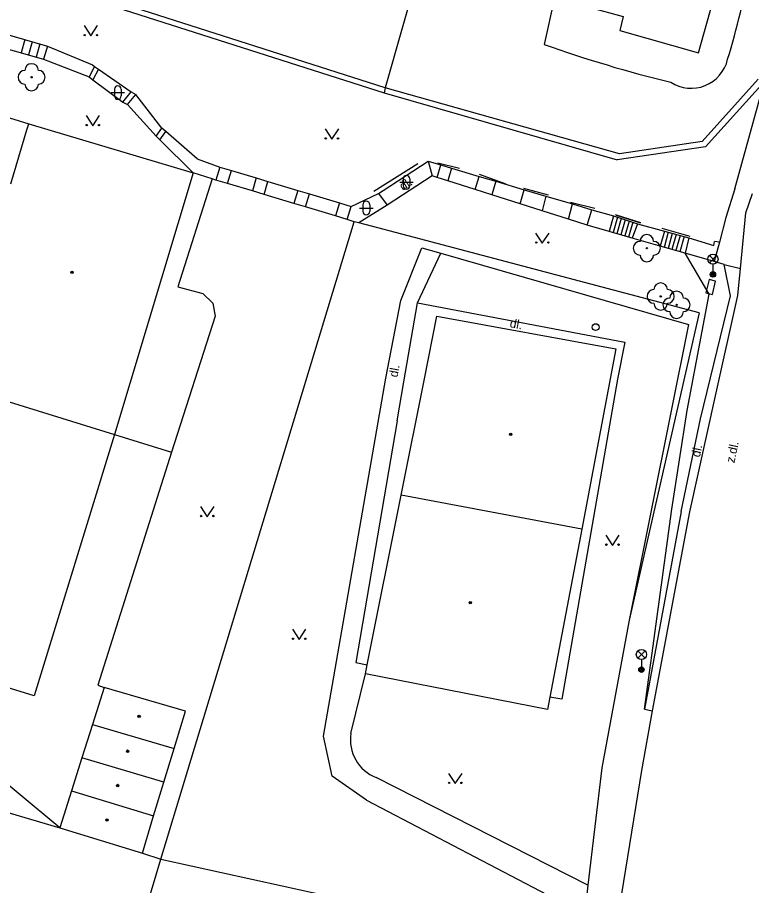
# Model space of a CAD drawing. Extents: x -600391 to -599491, y -1160176 to -1159402.
# Drawn here: x -599942 to -599887.9, y -1159537.3 to -1159473.4 of the extents above; entities that cross this region are included whole.
import ezdxf

# ---------------------------------------------------------------- set-up
doc = ezdxf.new("R2010")
doc.units = 0
for name, color, linetype in [('Level 10', 7, 'Continuous'), ('Level 11', 7, 'Continuous'), ('Level 14', 7, 'Continuous'), ('Level 22', 7, 'Continuous'), ('Level 24', 7, 'Continuous'), ('Level 28', 7, 'Continuous'), ('Level 33', 7, 'Continuous'), ('Level 36', 7, 'Continuous'), ('Level 39', 7, 'Continuous'), ('Level 40', 7, 'Continuous'), ('Level 5', 7, 'Continuous'), ('Level 51', 7, 'Continuous'), ('Level 7', 7, 'Continuous'), ('Level 9', 7, 'Continuous')]:
    doc.layers.add(name, color=color, linetype=linetype)

msp = doc.modelspace()

# ---------------------------------------------------------------- linework, layer by layer
at = {"layer": 'Level 10'}
for points in [[(-599888.37, -1159487.77), (-599887.88, -1159486.35)], [(-599888.96, -1159493.84), (-599888.77, -1159491.87), (-599888.37, -1159487.77)], [(-599892.49, -1159509.79), (-599890.61, -1159501.24), (-599888.96, -1159493.84)], [(-599895.24, -1159524.43), (-599892.49, -1159509.79)]]:
    msp.add_lwpolyline(points, dxfattribs=at)
at = {"layer": 'Level 11'}
for points in [[(-599902.45, -1159471.9), (-599903.22, -1159475.37)], [(-599944.16, -1159474.25), (-599939.82, -1159475.49)], [(-599941.49, -1159475.01), (-599941.76, -1159475.99)], [(-599940.93, -1159475.17), (-599941.21, -1159476.14)], [(-599944.45, -1159475.22), (-599940.1, -1159476.46)], [(-599940.38, -1159475.33), (-599940.65, -1159476.3)], [(-599939.82, -1159475.49), (-599940.1, -1159476.46)], [(-599939.82, -1159475.49), (-599936.5, -1159476.87), (-599936.34, -1159476.98), (-599936.06, -1159477.18), (-599933.64, -1159478.86)], [(-599940.1, -1159476.46), (-599936.75, -1159477.76)], [(-599936.34, -1159476.98), (-599936.75, -1159477.76)], [(-599936.06, -1159477.18), (-599936.47, -1159477.96)], [(-599936.75, -1159477.76), (-599936.47, -1159477.96), (-599934.25, -1159479.61)], [(-599889.18, -1159485.99), (-599887, -1159478.09)], [(-599889.18, -1159485.99), (-599887, -1159478.09)], [(-599934.25, -1159479.61), (-599933.64, -1159478.86)], [(-599933.64, -1159478.86), (-599933.31, -1159479.04)], [(-599934.25, -1159479.61), (-599933.91, -1159479.78), (-599931.8, -1159482.13)], [(-599933.91, -1159479.78), (-599933.31, -1159479.04)], [(-599928.79, -1159483.79), (-599931.09, -1159481.77), (-599931.38, -1159481.52), (-599933.31, -1159479.04)], [(-599931.8, -1159482.13), (-599931.38, -1159481.52)], [(-599931.8, -1159482.13), (-599931.53, -1159482.4), (-599929.09, -1159484.81)], [(-599931.53, -1159482.4), (-599931.09, -1159481.77)], [(-599928.79, -1159483.79), (-599927.12, -1159484.39)], [(-599915.43, -1159486.33), (-599915.09, -1159486.11), (-599911.78, -1159483.96)], [(-599911.78, -1159483.96), (-599911.47, -1159485.05)], [(-599911.78, -1159483.96), (-599910.84, -1159484.24), (-599910.04, -1159484.48), (-599908, -1159485.08), (-599906.79, -1159485.44), (-599904.7, -1159486.06), (-599903.1, -1159486.53), (-599901.14, -1159487.11), (-599899.7, -1159487.54)], [(-599927.12, -1159484.39), (-599927.4, -1159485.35)], [(-599927.12, -1159484.39), (-599926.25, -1159484.65)], [(-599926.54, -1159485.6), (-599926.25, -1159484.65)], [(-599926.25, -1159484.65), (-599924.43, -1159485.19)], [(-599911.1, -1159485.17), (-599910.84, -1159484.24)], [(-599910.04, -1159484.48), (-599910.33, -1159485.41)], [(-599927.69, -1159485.26), (-599930.2, -1159493.22), (-599928.36, -1159493.71)], [(-599924.43, -1159485.19), (-599924.72, -1159486.15)], [(-599924.43, -1159485.19), (-599923.57, -1159485.45)], [(-599911.47, -1159485.05), (-599914.8, -1159487.21)], [(-599900.05, -1159488.67), (-599901.43, -1159488.23), (-599903.36, -1159487.62), (-599904.98, -1159487.11), (-599907.08, -1159486.44), (-599908.31, -1159486.05), (-599910.33, -1159485.41), (-599911.1, -1159485.17), (-599911.47, -1159485.05)], [(-599908.31, -1159486.05), (-599908, -1159485.08)], [(-599923.86, -1159486.41), (-599923.57, -1159485.45)], [(-599923.57, -1159485.45), (-599921.37, -1159486.11)], [(-599906.79, -1159485.44), (-599907.08, -1159486.44)], [(-599889.18, -1159485.99), (-599889.83, -1159488.1)], [(-599889.18, -1159485.99), (-599889.83, -1159488.1)], [(-599921.37, -1159486.11), (-599921.66, -1159487.07)], [(-599921.37, -1159486.11), (-599920.51, -1159486.37)], [(-599920.8, -1159487.33), (-599920.51, -1159486.37)], [(-599920.51, -1159486.37), (-599918.31, -1159487.03)], [(-599917.45, -1159487.29), (-599915.43, -1159486.33)], [(-599915.43, -1159486.33), (-599914.8, -1159487.21)], [(-599904.98, -1159487.11), (-599904.7, -1159486.06)], [(-599903.1, -1159486.53), (-599903.36, -1159487.62)], [(-599918.31, -1159487.03), (-599918.59, -1159487.99)], [(-599918.31, -1159487.03), (-599917.45, -1159487.29)], [(-599917.73, -1159488.25), (-599917.45, -1159487.29)], [(-599914.8, -1159487.21), (-599916.88, -1159488.5)], [(-599901.43, -1159488.23), (-599901.14, -1159487.11)], [(-599898.44, -1159489.13), (-599900.05, -1159488.67), (-599899.7, -1159487.54)], [(-599899.7, -1159487.54), (-599898.11, -1159487.98), (-599896.34, -1159488.58), (-599894.37, -1159489.12), (-599892.56, -1159489.61), (-599890.72, -1159490.18), (-599890.68, -1159489.88)], [(-599898.11, -1159487.98), (-599898.44, -1159489.13)], [(-599897.83, -1159488.08), (-599898.15, -1159489.21)], [(-599897.54, -1159488.17), (-599897.86, -1159489.3)], [(-599897.26, -1159488.27), (-599897.58, -1159489.38)], [(-599896.97, -1159488.37), (-599897.29, -1159489.46)], [(-599896.69, -1159488.46), (-599897, -1159489.55)], [(-599896.34, -1159488.58), (-599896.74, -1159489.62)], [(-599889.83, -1159488.1), (-599890.31, -1159489.92), (-599890.68, -1159489.88)], [(-599892.84, -1159490.74), (-599894.68, -1159490.23), (-599896.74, -1159489.62), (-599898.44, -1159489.13)], [(-599894.37, -1159489.12), (-599894.68, -1159490.23)], [(-599894.08, -1159489.2), (-599894.39, -1159490.31)], [(-599893.79, -1159489.28), (-599894.1, -1159490.39)], [(-599893.5, -1159489.36), (-599893.81, -1159490.47)], [(-599893.21, -1159489.43), (-599893.52, -1159490.55)], [(-599892.92, -1159489.51), (-599893.23, -1159490.63)], [(-599892.56, -1159489.61), (-599892.84, -1159490.74)], [(-599913.79, -1159494.21), (-599912.24, -1159490.34)], [(-599890.31, -1159489.92), (-599890.71, -1159491.35)], [(-599912.55, -1159494.38), (-599910.84, -1159490.74)], [(-599889.96, -1159491.56), (-599890.71, -1159491.35), (-599892.84, -1159490.74)], [(-599889.96, -1159491.56), (-599890.71, -1159491.35), (-599892.84, -1159490.74)], [(-599893.13, -1159509.77), (-599891.7, -1159502.93), (-599889.5, -1159493.87), (-599889.96, -1159491.56)], [(-599889.96, -1159491.56), (-599888.77, -1159491.87)], [(-599928.36, -1159493.71), (-599927.64, -1159494.42)], [(-599914.88, -1159499.93), (-599913.79, -1159494.21)], [(-599927.64, -1159494.42), (-599927.46, -1159495.37)], [(-599914.06, -1159503.08), (-599913.56, -1159500.21), (-599912.55, -1159494.38), (-599897.28, -1159497.28), (-599897.81, -1159500.02)], [(-599927.46, -1159495.37), (-599930.68, -1159505.4)], [(-599919.48, -1159526.31), (-599914.88, -1159499.93)], [(-599897.81, -1159500.02), (-599901.91, -1159523.58), (-599902.8, -1159523.42)], [(-599914.06, -1159503.08), (-599917.09, -1159520.89), (-599916.25, -1159521.06)], [(-599934.87, -1159504.09), (-599930.68, -1159505.4)], [(-599930.68, -1159505.4), (-599936.09, -1159522.54), (-599935.63, -1159522.71)], [(-599893.13, -1159509.77), (-599895.84, -1159524.31)], [(-599917.46, -1159526.1), (-599916.38, -1159521.71)], [(-599938.9, -1159533.06), (-599945.07, -1159527.95), (-599949.55, -1159525.9), (-599959.09, -1159522.98)], [(-599895.84, -1159524.31), (-599895.24, -1159524.43)], [(-599900.05, -1159569.6), (-599899.87, -1159561.01), (-599899.34, -1159550.81), (-599898.97, -1159547), (-599896.03, -1159528.82), (-599895.24, -1159524.43)], [(-599918.84, -1159529.26), (-599919.48, -1159526.31)], [(-599916.3, -1159531.01), (-599918.84, -1159529.26)], [(-599900, -1159537.27), (-599915.59, -1159529.35)], [(-599916.3, -1159531.01), (-599901.94, -1159538.52), (-599902.02, -1159540.92)]]:
    msp.add_lwpolyline(points, dxfattribs=at)
for centre, radius, start, end in [((-599955.028, -1159456.704), 68.24, 343.17126, 349.18339), ((-599871.177, -1159384.875), 96, 250.50144, 256.31428), ((-599892.389, -1159475.847), 2.749, 236.90793, 347.11965), ((-599914.526, -1159526.575), 2.972, 170.80734, 249.02358)]:
    msp.add_arc(centre, radius, start, end, dxfattribs=at)
at = {"layer": 'Level 14'}
msp.add_lwpolyline([(-599895.84, -1159524.31), (-599893.81, -1159509.58), (-599892.69, -1159502.31), (-599891.07, -1159493.76), (-599892.84, -1159490.74)], dxfattribs=at)
msp.add_lwpolyline([(-599895.84, -1159524.31), (-599893.81, -1159509.58), (-599892.69, -1159502.31), (-599891.07, -1159493.76), (-599892.84, -1159490.74)], dxfattribs=at)
at = {"layer": 'Level 22'}
for centre in [(-599940.98, -1159477.78), (-599895.66, -1159490.37), (-599894.64, -1159493.92), (-599893.47, -1159494.54)]:
    msp.add_circle(centre, 0.05, dxfattribs=at)
for centre, start, end in [((-599940.98, -1159477.28), 0, 180), ((-599941.48, -1159477.78), 90, 270), ((-599940.48, -1159477.78), 270, 90), ((-599940.98, -1159478.28), 180, 0), ((-599896.16, -1159490.37), 90, 270), ((-599895.66, -1159489.87), 0, 180), ((-599895.16, -1159490.37), 270, 90), ((-599895.66, -1159490.87), 180, 0), ((-599894.64, -1159493.42), 0, 180), ((-599895.14, -1159493.92), 90, 270), ((-599894.14, -1159493.92), 270, 90), ((-599893.47, -1159494.04), 0, 180), ((-599893.97, -1159494.54), 90, 270), ((-599892.97, -1159494.54), 270, 90), ((-599894.64, -1159494.42), 180, 0), ((-599893.47, -1159495.04), 180, 0)]:
    msp.add_arc(centre, 0.5, start, end, dxfattribs=at)
at = {"layer": 'Level 24'}
msp.add_lwpolyline([(-599890.821, -1159493.774), (-599890.592, -1159492.8), (-599891.079, -1159492.686), (-599891.308, -1159493.66)], close=True, dxfattribs=at)
at = {"layer": 'Level 28'}
msp.add_circle((-599899.43, -1159496.18), 0.25, dxfattribs=at)
at = {"layer": 'Level 33'}
for p, q in [((-599891.055, -1159491.44), (-599890.525, -1159490.91)), ((-599891.055, -1159490.91), (-599890.525, -1159491.44)), ((-599890.79, -1159491.55), (-599890.79, -1159492.3)), ((-599896.325, -1159520.55), (-599895.795, -1159520.02)), ((-599896.325, -1159520.02), (-599895.795, -1159520.55)), ((-599896.06, -1159520.66), (-599896.06, -1159521.41))]:
    msp.add_line(p, q, dxfattribs=at)
for centre, radius in [((-599890.79, -1159491.175), 0.375), ((-599890.79, -1159492.3), 0.2), ((-599890.79, -1159492.3), 0.145), ((-599890.79, -1159492.3), 0.0876), ((-599896.06, -1159520.285), 0.375), ((-599896.06, -1159521.41), 0.2), ((-599896.06, -1159521.41), 0.145), ((-599896.06, -1159521.41), 0.0876)]:
    msp.add_circle(centre, radius, dxfattribs=at)
at = {"layer": 'Level 36'}
for p, q in [((-599935.126, -1159478.906), (-599934.126, -1159478.906)), ((-599934.876, -1159478.656), (-599934.876, -1159479.156)), ((-599934.376, -1159478.656), (-599934.376, -1159479.156)), ((-599913.616, -1159485.266), (-599913.616, -1159485.766)), ((-599913.116, -1159485.266), (-599913.116, -1159485.766)), ((-599913.866, -1159485.516), (-599912.866, -1159485.516)), ((-599916.576, -1159487.166), (-599916.576, -1159487.666)), ((-599916.076, -1159487.166), (-599916.076, -1159487.666)), ((-599916.826, -1159487.416), (-599915.826, -1159487.416))]:
    msp.add_line(p, q, dxfattribs=at)
for points in [[(-599937.12, -1159473.98), (-599936.62, -1159474.73), (-599936.12, -1159473.98)], [(-599936.97, -1159480.6), (-599936.47, -1159481.35), (-599935.97, -1159480.6)], [(-599919.36, -1159481.58), (-599918.86, -1159482.33), (-599918.36, -1159481.58)], [(-599903.86, -1159489.25), (-599903.36, -1159490), (-599902.86, -1159489.25)], [(-599928.54, -1159509.39), (-599928.04, -1159510.14), (-599927.54, -1159509.39)], [(-599898.69, -1159511.5), (-599898.19, -1159512.25), (-599897.69, -1159511.5)], [(-599921.77, -1159518.43), (-599921.27, -1159519.18), (-599920.77, -1159518.43)], [(-599910.27, -1159529.05), (-599909.77, -1159529.8), (-599909.27, -1159529.05)]]:
    msp.add_lwpolyline(points, dxfattribs=at)
for centre in [(-599937.07, -1159474.68), (-599936.171, -1159474.68), (-599936.92, -1159481.3), (-599936.021, -1159481.3), (-599919.31, -1159482.28), (-599918.411, -1159482.28), (-599903.81, -1159489.95), (-599902.911, -1159489.95), (-599928.49, -1159510.09), (-599927.591, -1159510.09), (-599898.64, -1159512.2), (-599897.741, -1159512.2), (-599921.72, -1159519.13), (-599920.821, -1159519.13), (-599910.22, -1159529.75), (-599909.321, -1159529.75)]:
    msp.add_circle(centre, 0.05, dxfattribs=at)
for centre, start, end in [((-599934.626, -1159478.656), 0, 180), ((-599934.626, -1159479.156), 180, 0), ((-599913.366, -1159485.266), 0, 180), ((-599913.366, -1159485.766), 180, 0), ((-599916.326, -1159487.166), 0, 180), ((-599916.326, -1159487.666), 180, 0)]:
    msp.add_arc(centre, 0.25, start, end, dxfattribs=at)
at = {"layer": 'Level 39'}
for centre, radius in [((-599938.01, -1159492.14), 0.09), ((-599938.01, -1159492.14), 0.0398), ((-599905.69, -1159504.07), 0.09), ((-599905.69, -1159504.07), 0.0398), ((-599908.67, -1159516.47), 0.09), ((-599908.67, -1159516.47), 0.0398), ((-599933.06, -1159524.84), 0.09), ((-599933.06, -1159524.84), 0.0398), ((-599933.91, -1159527.41), 0.09), ((-599933.91, -1159527.41), 0.0398), ((-599934.64, -1159529.94), 0.09), ((-599934.64, -1159529.94), 0.0398), ((-599935.42, -1159532.47), 0.09), ((-599935.42, -1159532.47), 0.0398)]:
    msp.add_circle(centre, radius, dxfattribs=at)
at = {"layer": 'Level 5'}
for points in [[(-599902.45, -1159471.9), (-599897.41, -1159473.31), (-599897.64, -1159474.34), (-599891.85, -1159475.97), (-599890.13, -1159469.85)], [(-599941.33, -1159481.65), (-599941.19, -1159481.21)], [(-599941.19, -1159481.21), (-599929.09, -1159484.81)], [(-599942.5, -1159485.62), (-599941.33, -1159481.65)], [(-599929.09, -1159484.81), (-599934.87, -1159504.09)], [(-599912.04, -1159500), (-599911.12, -1159495.38)], [(-599911.12, -1159495.38), (-599897.95, -1159497.79)], [(-599897.95, -1159497.79), (-599900.46, -1159511.06)], [(-599916.38, -1159521.71), (-599916.25, -1159521.06), (-599913.75, -1159508.55), (-599912.04, -1159500)], [(-599946.86, -1159500.37), (-599934.87, -1159504.09)], [(-599934.87, -1159504.09), (-599940.79, -1159523.33)], [(-599900.46, -1159511.06), (-599913.75, -1159508.55)], [(-599900.46, -1159511.06), (-599902.8, -1159523.42), (-599902.97, -1159524.34)], [(-599902.97, -1159524.34), (-599916.38, -1159521.71)], [(-599940.79, -1159523.33), (-599943.09, -1159522.63)], [(-599935.63, -1159522.71), (-599936.49, -1159525.45)], [(-599929.65, -1159524.47), (-599935.63, -1159522.71)], [(-599930.48, -1159527.22), (-599929.65, -1159524.47)], [(-599936.49, -1159525.45), (-599937.27, -1159527.89)], [(-599936.49, -1159525.45), (-599930.48, -1159527.22)], [(-599931.24, -1159529.69), (-599930.48, -1159527.22)], [(-599937.27, -1159527.89), (-599938.04, -1159530.34)], [(-599931.24, -1159529.69), (-599937.27, -1159527.89)], [(-599931.99, -1159532.16), (-599931.24, -1159529.69)], [(-599938.04, -1159530.34), (-599938.9, -1159533.06)], [(-599938.04, -1159530.34), (-599931.99, -1159532.16)], [(-599932.82, -1159534.91), (-599931.99, -1159532.16)], [(-599938.9, -1159533.06), (-599932.82, -1159534.91)]]:
    msp.add_lwpolyline(points, dxfattribs=at)
at = {"layer": 'Level 51'}
msp.add_lwpolyline([(-599907.61, -1159452.85), (-599914.93, -1159478.56)], dxfattribs=at)
at = {"layer": 'Level 7'}
for points in [[(-599914.93, -1159478.56), (-599934.6, -1159472.28)], [(-599934.78, -1159472.63), (-599915.01, -1159478.93)], [(-599887.46, -1159477.92), (-599891.58, -1159482.5)], [(-599887, -1159478.09), (-599891.35, -1159482.9)], [(-599914.93, -1159478.56), (-599915.01, -1159478.93)], [(-599915.01, -1159478.93), (-599897.85, -1159483.86)], [(-599897.67, -1159483.41), (-599914.93, -1159478.56)], [(-599945.88, -1159479.76), (-599941.19, -1159481.21)], [(-599891.58, -1159482.5), (-599897.67, -1159483.41)], [(-599891.35, -1159482.9), (-599897.85, -1159483.86)], [(-599927.69, -1159485.26), (-599929.09, -1159484.81)], [(-599927.4, -1159485.35), (-599927.69, -1159485.26)], [(-599926.54, -1159485.6), (-599927.4, -1159485.35)], [(-599924.72, -1159486.15), (-599926.54, -1159485.6)], [(-599923.86, -1159486.41), (-599924.72, -1159486.15)], [(-599921.66, -1159487.07), (-599923.86, -1159486.41)], [(-599920.8, -1159487.33), (-599921.66, -1159487.07)], [(-599918.59, -1159487.99), (-599920.8, -1159487.33)], [(-599931.46, -1159535.35), (-599917.23, -1159488.43)], [(-599917.73, -1159488.25), (-599918.59, -1159487.99)], [(-599917.23, -1159488.43), (-599917.73, -1159488.25)], [(-599916.88, -1159488.5), (-599917.23, -1159488.43)], [(-599912.77, -1159489.59), (-599916.88, -1159488.5)], [(-599891.81, -1159495.14), (-599912.77, -1159489.59)], [(-599891.81, -1159495.14), (-599912.77, -1159489.59)], [(-599912.24, -1159490.34), (-599910.84, -1159490.74), (-599892.58, -1159495.98), (-599893.84, -1159502.23), (-599896.95, -1159517.75)], [(-599912.24, -1159490.34), (-599910.84, -1159490.74), (-599892.58, -1159495.98), (-599893.84, -1159502.23), (-599896.95, -1159517.75)], [(-599891.81, -1159495.14), (-599896.95, -1159517.75), (-599898.98, -1159528.64), (-599900, -1159537.27), (-599900.46, -1159541.21)], [(-599891.81, -1159495.14), (-599896.95, -1159517.75), (-599898.98, -1159528.64), (-599900, -1159537.27), (-599900.46, -1159541.21)], [(-599944.75, -1159531.34), (-599938.9, -1159533.06)], [(-599932.82, -1159534.91), (-599931.46, -1159535.35)], [(-599935.81, -1159549.93), (-599931.46, -1159535.35)], [(-599931.46, -1159535.35), (-599918.06, -1159538.3), (-599902.02, -1159540.92)]]:
    msp.add_lwpolyline(points, dxfattribs=at)
at = {"layer": 'Level 9'}
for points in [[(-599911.05, -1159484.08), (-599909.45, -1159484.47)], [(-599915.76, -1159486.18), (-599912.54, -1159484.14)], [(-599908, -1159484.92), (-599906.04, -1159485.62)], [(-599904.75, -1159485.96), (-599902.93, -1159486.43)], [(-599901.28, -1159486.98), (-599899.49, -1159487.42)], [(-599896.1, -1159488.5), (-599897.96, -1159487.92)], [(-599897.91, -1159487.93), (-599896.13, -1159488.51)], [(-599894.56, -1159488.9), (-599892.5, -1159489.48)]]:
    msp.add_lwpolyline(points, dxfattribs=at)

# ---------------------------------------------------------------- texts
at = {"layer": 'Level 40'}
for s, rotation, p in [('dl.', 32.9694, (-599913.63, -1159486.16)), ('dl.', 349.24674, (-599905.79, -1159496.18)), ('dl.', 79.65641, (-599914.03, -1159499.91)), ('dl.', 78, (-599891.76, -1159505.8)), ('z.dl.', 78, (-599889.21, -1159506.22))]:
    msp.add_text(s, height=0.65, rotation=rotation, dxfattribs=at).set_placement(p)

doc.saveas('drawing.dxf')
